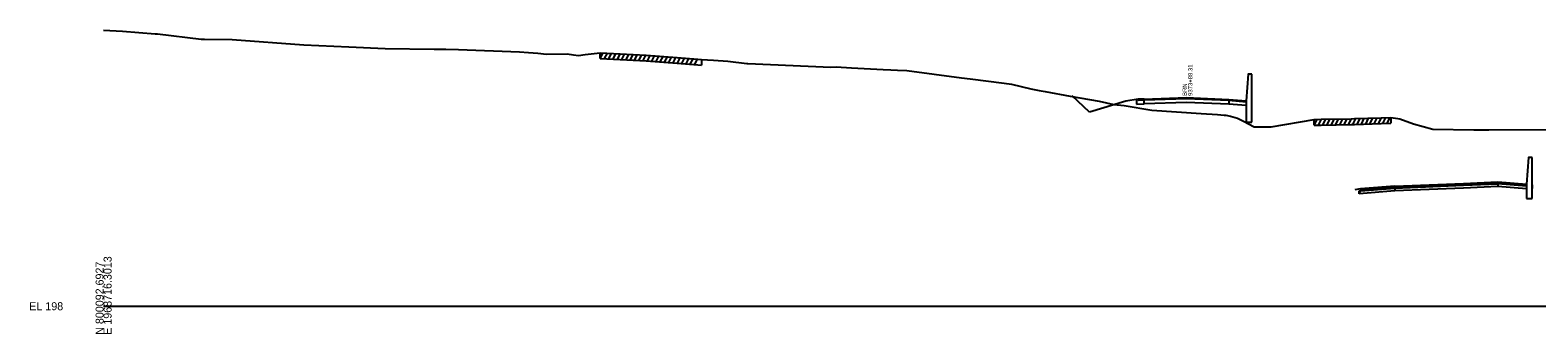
# Model space of a CAD drawing. Extents: x 1017 to 19997, y -1947 to 50737.
# Drawn here: x 13974 to 14501, y 17490 to 17597 of the extents above; entities that cross this region are included whole.
import ezdxf

# ---------------------------------------------------------------- set-up
doc = ezdxf.new("R2010")
doc.units = 0
for name, color, linetype in [('RD_GPK_XS_Cell', 7, 'Continuous'), ('RD_XS_Base', 7, 'Continuous'), ('RD_XS_ExGround', 7, 'Continuous'), ('RD_XS_ExPaveRet', 7, 'Continuous'), ('RD_XS_Greenside', 7, 'Continuous'), ('RD_XS_MedBWall', 7, 'Continuous'), ('RD_XS_Pave', 7, 'Continuous'), ('RD_XS_PaveOvlay', 7, 'Continuous'), ('RD_XS_TieSlope', 7, 'Continuous'), ('RD_XS_TX_Notes', 7, 'Continuous')]:
    doc.layers.add(name, color=color, linetype=linetype)

msp = doc.modelspace()

# ---------------------------------------------------------------- linework, layer by layer
at = {"layer": 'RD_GPK_XS_Cell'}
msp.add_line((14000, 17500), (14600, 17500), dxfattribs=at)
at = {"layer": 'RD_XS_Base'}
for points in [[(14363.97, 17572.23), (14361.32, 17572.14)], [(14361.32, 17572.14), (14361.32, 17570.81)], [(14363.97, 17572.23), (14378.8, 17572.73), (14393.63, 17572.1)], [(14363.97, 17570.9), (14363.97, 17572.23)], [(14393.63, 17572.1), (14393.63, 17570.79)], [(14393.63, 17572.1), (14399.63, 17571.62)], [(14361.32, 17570.81), (14363.97, 17570.9)], [(14393.63, 17570.79), (14378.8, 17571.39), (14363.97, 17570.9)], [(14399.63, 17570.31), (14393.63, 17570.79)], [(14399.63, 17571.62), (14399.63, 17570.31)], [(14439.18, 17539.37), (14439.68, 17540.42), (14451.69, 17541.39)], [(14439.18, 17540.37), (14439.68, 17540.42), (14451.69, 17541.39)], [(14451.69, 17540.39), (14439.18, 17539.37)], [(14439.18, 17539.37), (14439.18, 17540.37)], [(14487.7, 17541.87), (14475.7, 17541.37), (14451.69, 17540.39)], [(14451.69, 17541.39), (14451.69, 17540.39)], [(14487.7, 17542.87), (14487.7, 17541.87)], [(14497.71, 17541.08), (14487.7, 17541.87)], [(14497.71, 17542.08), (14497.71, 17541.08)], [(14499.71, 17542.55), (14499.71, 17541.21)]]:
    msp.add_lwpolyline(points, dxfattribs=at)
at = {"layer": 'RD_XS_ExGround'}
msp.add_lwpolyline([(14000, 17596.69), (14006.57, 17596.3), (14018, 17595.38), (14018.83, 17595.39), (14034.08, 17593.57), (14035.25, 17593.47), (14045.01, 17593.35), (14069.99, 17591.59), (14085.76, 17590.84), (14098.44, 17590.23), (14115.69, 17590), (14119.68, 17590.07), (14124.16, 17589.87), (14145.43, 17589.06), (14148.64, 17588.87), (14151.84, 17588.58), (14154.94, 17588.31), (14162.12, 17588.33), (14164.42, 17588.02), (14166.18, 17587.85), (14168.51, 17588.14), (14173.74, 17588.77), (14180.67, 17588.4), (14189.82, 17587.94), (14200.59, 17587.09), (14207.88, 17586.49), (14209.15, 17586.44), (14213.31, 17586.12), (14218.36, 17585.78), (14224.95, 17584.97), (14225.39, 17584.95), (14254.41, 17583.75), (14256.24, 17583.79), (14261.62, 17583.48), (14272.7, 17582.86), (14275.35, 17582.78), (14277.74, 17582.66), (14281.01, 17582.52), (14300.12, 17580.03), (14303.14, 17579.57), (14315.03, 17578.1), (14317.56, 17577.71), (14324.33, 17576.18), (14327.23, 17575.54), (14329.37, 17575.23), (14338.08, 17573.56), (14348.22, 17571.81), (14353.4, 17570.59), (14357, 17570.29), (14366.64, 17568.69), (14383.95, 17567.43), (14389.63, 17567.11), (14392.02, 17566.95), (14392.6, 17566.95), (14394.13, 17566.58), (14396.67, 17565.84), (14398.73, 17564.84), (14402.47, 17562.85), (14408.37, 17562.82), (14423.47, 17565.43), (14425.9, 17565.46), (14436.45, 17565.64), (14437.52, 17565.68), (14446.9, 17566), (14450.28, 17566.14), (14452.72, 17565.73), (14453.47, 17565.6), (14458.23, 17563.9), (14464.96, 17562.01), (14479.32, 17561.76), (14484.51, 17561.81), (14505.82, 17561.83)], dxfattribs=at)
at = {"layer": 'RD_XS_ExPaveRet'}
for p, q in [((14173.74, 17586.77), (14173.74, 17588.77)), ((14173.74, 17586.77), (14174.71, 17588.72)), ((14175.24, 17586.69), (14176.21, 17588.64)), ((14176.74, 17586.61), (14177.71, 17588.56)), ((14178.24, 17586.53), (14179.21, 17588.48)), ((14179.74, 17586.45), (14180.71, 17588.4)), ((14181.24, 17586.37), (14182.22, 17588.32)), ((14182.74, 17586.29), (14183.72, 17588.25)), ((14184.24, 17586.22), (14185.22, 17588.17)), ((14185.74, 17586.14), (14186.72, 17588.09)), ((14187.24, 17586.07), (14188.22, 17588.02)), ((14188.74, 17585.99), (14189.72, 17587.94)), ((14190.24, 17585.91), (14191.2, 17587.83)), ((14191.74, 17585.79), (14192.7, 17587.71)), ((14193.24, 17585.67), (14194.2, 17587.59)), ((14173.74, 17586.77), (14180.67, 17586.4)), ((14180.67, 17586.4), (14189.82, 17585.94)), ((14189.82, 17585.94), (14200.59, 17585.09)), ((14194.74, 17585.55), (14195.7, 17587.48)), ((14196.24, 17585.43), (14197.2, 17587.36)), ((14197.74, 17585.32), (14198.7, 17587.24)), ((14199.24, 17585.2), (14200.2, 17587.12)), ((14200.59, 17585.09), (14207.88, 17584.49)), ((14200.74, 17585.08), (14201.7, 17587)), ((14202.24, 17584.95), (14203.2, 17586.88)), ((14203.74, 17584.83), (14204.7, 17586.75)), ((14205.24, 17584.71), (14206.2, 17586.63)), ((14206.74, 17584.58), (14207.7, 17586.5)), ((14207.88, 17584.49), (14209.15, 17584.44)), ((14209.15, 17586.44), (14209.15, 17584.44)), ((14423.47, 17563.43), (14424.48, 17565.44)), ((14423.47, 17563.43), (14423.47, 17565.43)), ((14423.47, 17563.43), (14425.9, 17563.46)), ((14424.97, 17563.45), (14425.98, 17565.46)), ((14425.9, 17563.46), (14436.45, 17563.64)), ((14426.47, 17563.47), (14427.48, 17565.48)), ((14427.97, 17563.49), (14428.98, 17565.51)), ((14429.47, 17563.52), (14430.48, 17565.54)), ((14430.97, 17563.55), (14431.98, 17565.56)), ((14432.47, 17563.57), (14433.48, 17565.59)), ((14433.97, 17563.6), (14434.98, 17565.62)), ((14435.47, 17563.63), (14436.48, 17565.64)), ((14436.45, 17563.64), (14437.52, 17563.68)), ((14436.97, 17563.66), (14437.99, 17565.69)), ((14437.52, 17563.68), (14446.9, 17564)), ((14438.47, 17563.71), (14439.49, 17565.75)), ((14439.97, 17563.76), (14440.99, 17565.8)), ((14441.47, 17563.81), (14442.49, 17565.85)), ((14442.97, 17563.86), (14443.99, 17565.9)), ((14444.47, 17563.91), (14445.49, 17565.95)), ((14445.97, 17563.96), (14446.99, 17566)), ((14446.9, 17564), (14450.28, 17564.14)), ((14447.47, 17564.02), (14448.49, 17566.06)), ((14448.97, 17564.08), (14449.99, 17566.13)), ((14450.28, 17566.14), (14450.28, 17564.14))]:
    msp.add_line(p, q, dxfattribs=at)
at = {"layer": 'RD_XS_Greenside'}
for points in [[(14357.61, 17571.85), (14344.9, 17567.91)], [(14361.85, 17572.48), (14357.61, 17571.85)], [(14439.68, 17541.05), (14437.68, 17540.73)]]:
    msp.add_lwpolyline(points, dxfattribs=at)
at = {"layer": 'RD_XS_MedBWall'}
for points in [[(14401.63, 17581.28), (14400.38, 17581.28), (14399.63, 17571.94)], [(14401.63, 17564.47), (14401.63, 17581.28)], [(14399.63, 17571.94), (14399.63, 17564.47)], [(14399.63, 17564.47), (14401.63, 17564.47)], [(14499.71, 17552.05), (14498.46, 17552.05), (14497.71, 17542.71)], [(14499.71, 17537.75), (14499.71, 17552.05)], [(14497.71, 17542.71), (14497.71, 17537.75)], [(14497.71, 17537.75), (14499.71, 17537.75)]]:
    msp.add_lwpolyline(points, dxfattribs=at)
at = {"layer": 'RD_XS_Pave'}
for points in [[(14451.69, 17541.71), (14439.68, 17540.73)], [(14439.68, 17540.42), (14451.69, 17541.39)], [(14439.68, 17540.73), (14439.68, 17540.42)], [(14487.7, 17543.19), (14475.7, 17542.69), (14451.69, 17541.71)], [(14451.69, 17541.39), (14475.7, 17542.37), (14487.7, 17542.87)], [(14451.69, 17541.71), (14451.69, 17541.39)], [(14487.7, 17542.87), (14487.7, 17543.19)], [(14487.7, 17543.19), (14497.71, 17542.4)], [(14497.71, 17542.08), (14487.7, 17542.87)], [(14497.71, 17542.4), (14497.71, 17542.08)], [(14497.71, 17542.4), (14497.71, 17542.08)], [(14499.71, 17542.55), (14499.71, 17542.89)]]:
    msp.add_lwpolyline(points, dxfattribs=at)
at = {"layer": 'RD_XS_PaveOvlay'}
for points in [[(14363.97, 17572.55), (14361.85, 17572.48)], [(14361.85, 17572.48), (14361.85, 17572.16)], [(14361.85, 17572.16), (14363.97, 17572.23)], [(14363.97, 17572.55), (14378.8, 17573.04), (14393.63, 17572.42)], [(14363.97, 17572.23), (14363.97, 17572.55)], [(14393.63, 17572.42), (14393.63, 17572.1)], [(14393.63, 17572.42), (14399.63, 17571.94)], [(14399.63, 17571.94), (14399.63, 17571.62)], [(14451.69, 17542.02), (14439.68, 17541.05)], [(14439.68, 17541.05), (14439.68, 17540.73)], [(14451.69, 17542.02), (14475.7, 17543.01), (14487.7, 17543.5)], [(14451.69, 17541.71), (14451.69, 17542.02)], [(14487.7, 17543.5), (14487.7, 17543.19)], [(14487.7, 17543.5), (14497.71, 17542.71)], [(14497.71, 17542.71), (14497.71, 17542.4)], [(14497.71, 17542.71), (14497.71, 17542.4)], [(14499.71, 17542.89), (14499.71, 17543.23)]]:
    msp.add_lwpolyline(points, dxfattribs=at)
at = {"layer": 'RD_XS_TieSlope'}
msp.add_lwpolyline([(14344.9, 17567.91), (14338.79, 17573.71)], dxfattribs=at)

# ---------------------------------------------------------------- texts
at = {"layer": 'RD_GPK_XS_Cell'}
for s, p in [('N 800092.6927', (14000, 17490)), ('E 1968716.3013', (14002.8, 17490))]:
    msp.add_text(s, height=2.8, rotation=90, dxfattribs=at).set_placement(p)
msp.add_text('EL 198', height=2.8, dxfattribs=at).set_placement((13974, 17498.6))
at = {"layer": 'RD_XS_TX_Notes'}
for s, p in [(' 9373+88.31', (14380.88, 17573.08)), (' BRN', (14378.93, 17573.08))]:
    msp.add_text(s, height=1.5, rotation=90, dxfattribs=at).set_placement(p)

doc.saveas('drawing.dxf')
